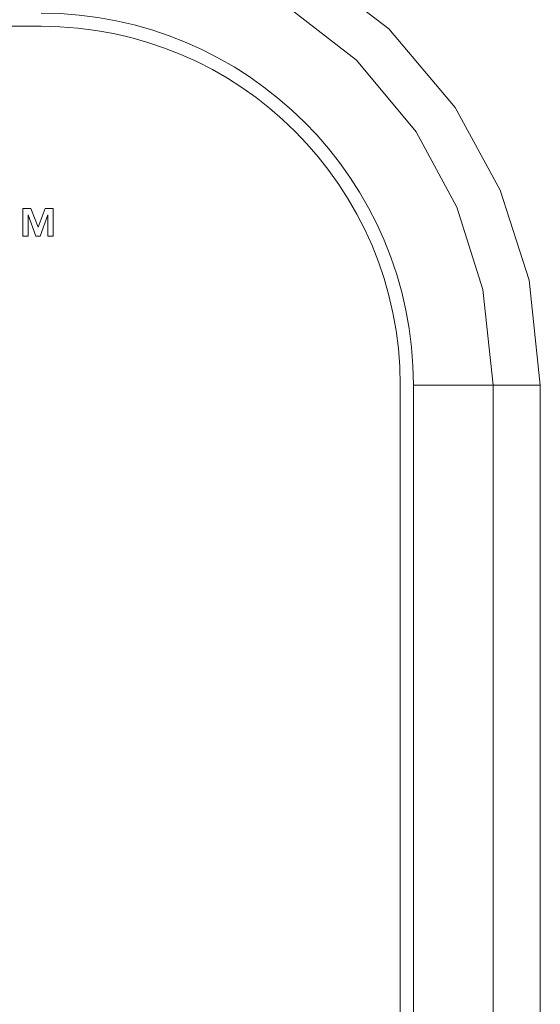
# Model space of a CAD drawing. Header units: millimetres. Extents: x 3925 to 5043, y -86 to 778.
# Tile 319 of 325: x 4858.84 to 4861.81, y 373.52 to 379.14. Entities that reach past the tile are written whole.
import ezdxf

# ---------------------------------------------------------------- set-up
doc = ezdxf.new("R2010")
doc.units = ezdxf.units.MM
doc.header["$LTSCALE"] = 46.255
for name, color, linetype in [('H30K-IO-LABEDXF_CONTINUOUS_LINE', 7, 'CONTINUOUS'), ('H30K-REAR-CODXF_CONTINUOUS_LINE', 7, 'CONTINUOUS'), ('LABEL-IO-H30DXF_CONTINUOUS_LINE', 7, 'CONTINUOUS')]:
    doc.layers.add(name, color=color, linetype=linetype)

msp = doc.modelspace()

# ---------------------------------------------------------------- linework, layer by layer
at = {"layer": 'H30K-IO-LABEDXF_CONTINUOUS_LINE', "color": 7, "linetype": 'Continuous', "lineweight": 0}
for p, q in [((4858.9638, 379.1048), (4752.0538, 379.1048)), ((4858.9045, 378.0641), (4858.8597, 378.0641)), ((4858.8597, 378.0641), (4858.8597, 377.9058)), ((4858.9461, 377.9569), (4858.9045, 378.0641)), ((4858.9866, 378.0641), (4858.9461, 377.9569)), ((4859.0317, 378.0641), (4858.9866, 378.0641)), ((4859.0317, 377.9058), (4859.0317, 378.0641)), ((4858.8885, 377.9058), (4858.8885, 378.0268)), ((4858.8891, 378.0268), (4858.9339, 377.9058)), ((4858.9572, 377.9058), (4859.002, 378.0268)), ((4859.0026, 378.0268), (4859.0026, 377.9058)), ((4858.8597, 377.9058), (4858.8885, 377.9058)), ((4858.9339, 377.9058), (4858.9572, 377.9058)), ((4859.0026, 377.9058), (4859.0317, 377.9058)), ((4861.0138, 371.6798), (4861.0138, 377.0548))]:
    msp.add_line(p, q, dxfattribs=at)
msp.add_arc((4858.9638, 377.0548), 2.05, 0, 90, dxfattribs=at)
at = {"layer": 'H30K-REAR-CODXF_CONTINUOUS_LINE', "color": 7, "linetype": 'Continuous', "lineweight": 0}
for p, q in [((4861.8131, 377.0548), (4861.0888, 377.0548)), ((4861.0888, 371.6798), (4861.0888, 377.0548)), ((4861.5432, 377.0548), (4861.5432, 371.6798)), ((4861.8131, 377.0548), (4861.8131, 371.6798))]:
    msp.add_line(p, q, dxfattribs=at)
for points in [[(4859.8838, 379.7388), (4860.4449, 379.4775), (4860.9486, 379.0894), (4861.3263, 378.64), (4861.584, 378.1688), (4861.7487, 377.6542), (4861.8131, 377.0548)], [(4859.8034, 379.504), (4860.31, 379.2655), (4860.7645, 378.9113), (4861.1049, 378.5011), (4861.337, 378.0712), (4861.4853, 377.6016), (4861.5432, 377.0548)]]:
    msp.add_lwpolyline(points, dxfattribs=at)
msp.add_arc((4858.9638, 377.0548), 2.125, 0, 90, dxfattribs=at)
at = {"layer": 'LABEL-IO-H30DXF_CONTINUOUS_LINE', "color": 7, "linetype": 'Continuous', "lineweight": 0}
for p, q in [((4858.9638, 379.1048), (4752.0538, 379.1048)), ((4861.0138, 371.6798), (4861.0138, 377.0548))]:
    msp.add_line(p, q, dxfattribs=at)
msp.add_arc((4858.9638, 377.0548), 2.05, 0, 90, dxfattribs=at)

doc.saveas('drawing.dxf')
